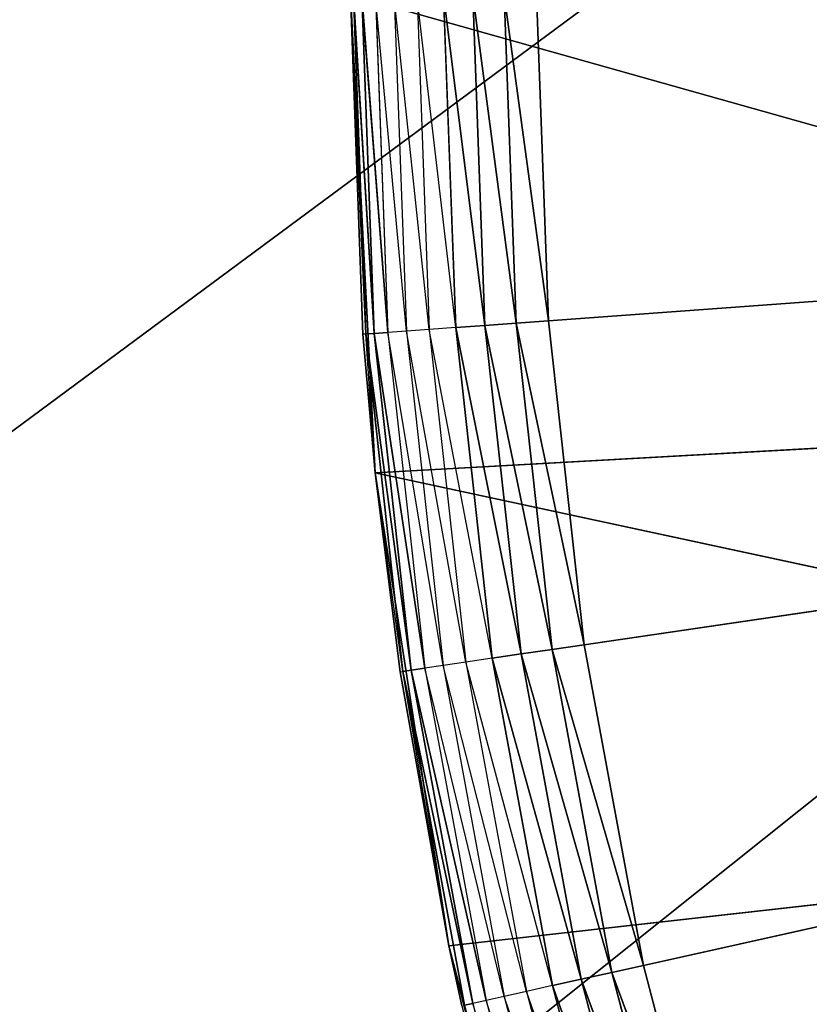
# Model space of a CAD drawing. Header units: centimetres. Extents: x 0.1 to 22.3, y 0.1 to 22.3.
# Tile 526 of 632: x 20.2519 to 20.3368, y 20.6572 to 20.7631. Entities that reach past the tile are written whole.
import ezdxf

# ---------------------------------------------------------------- set-up
doc = ezdxf.new("R2010")
doc.units = ezdxf.units.CM
doc.header["$LTSCALE"] = 2.54
doc.layers.get('0').update_dxf_attribs({"true_color": 0xff5454})

# ---------------------------------------------------------------- blocks, each defined once
blk = doc.blocks.new('Kosz na _mieci DELLA.STL')
at = {"color": 0}
for p, q in [((19.01112, 19.80061, 47.35), (22.13747, 22.1158, 47.35)), ((19.01112, 19.80061, 47.35), (22.13747, 22.1158, 47.35)), ((19.01112, 19.80061, 47.25), (22.13747, 22.1158, 47.25)), ((19.01112, 19.80061, 47.25), (22.13747, 22.1158, 47.25)), ((19.1795, 19.75549, 47.35), (22.13747, 22.1158, 47.35)), ((19.1795, 19.75549, 47.35), (22.13747, 22.1158, 47.35)), ((19.1795, 19.75549, 47.25), (22.13747, 22.1158, 47.25)), ((19.1795, 19.75549, 47.25), (22.13747, 22.1158, 47.25)), ((20.29012, 20.71439, 15.75), (20.28747, 20.7658, 15.75)), ((20.28747, 20.7658, 15.75), (20.28881, 20.7293, 15.57)), ((20.28747, 20.7658, 15.57), (20.28881, 20.7293, 15.57)), ((20.28747, 20.7658, 15.75), (20.28881, 20.7293, 15.57)), ((20.28747, 20.7658, 15.75), (20.44013, 20.72279, 15.75)), ((20.28747, 20.7658, 15.75), (20.44013, 20.72279, 15.75)), ((20.29012, 20.71439, 15.75), (20.28747, 20.7658, 15.75)), ((20.28747, 20.7658, 15.57), (20.28881, 20.7293, 15.57)), ((20.28747, 20.7658, 15.57), (20.28911, 20.72933, 15.56653)), ((20.28747, 20.7658, 15.57), (20.28911, 20.72933, 15.56653)), ((20.28778, 20.7658, 15.56653), (20.28911, 20.72933, 15.56653)), ((20.29001, 20.72939, 15.56316), (20.28778, 20.7658, 15.56653)), ((20.29001, 20.72939, 15.56316), (20.28778, 20.7658, 15.56653)), ((20.28778, 20.7658, 15.56653), (20.28911, 20.72933, 15.56653)), ((20.28868, 20.7658, 15.56316), (20.29001, 20.72939, 15.56316)), ((20.29148, 20.7295, 15.56), (20.28868, 20.7658, 15.56316)), ((20.29148, 20.7295, 15.56), (20.28868, 20.7658, 15.56316)), ((20.28868, 20.7658, 15.56316), (20.29001, 20.72939, 15.56316)), ((20.29348, 20.72964, 15.55714), (20.29015, 20.7658, 15.56)), ((20.29015, 20.7658, 15.56), (20.29148, 20.7295, 15.56)), ((20.29215, 20.7658, 15.55714), (20.29348, 20.72964, 15.55714)), ((20.29593, 20.72982, 15.55468), (20.29215, 20.7658, 15.55714)), ((20.29462, 20.7658, 15.55468), (20.29593, 20.72982, 15.55468)), ((20.29878, 20.73003, 15.55268), (20.29462, 20.7658, 15.55468)), ((20.30193, 20.73026, 15.55121), (20.29747, 20.7658, 15.55268)), ((20.30193, 20.73026, 15.55121), (20.29747, 20.7658, 15.55268)), ((20.29747, 20.7658, 15.55268), (20.29878, 20.73003, 15.55268)), ((20.30063, 20.7658, 15.55121), (20.30193, 20.73026, 15.55121)), ((20.30529, 20.73051, 15.5503), (20.30063, 20.7658, 15.55121)), ((20.30529, 20.73051, 15.5503), (20.30063, 20.7658, 15.55121)), ((20.30063, 20.7658, 15.55121), (20.30193, 20.73026, 15.55121)), ((20.304, 20.7658, 15.5503), (20.30529, 20.73051, 15.5503)), ((20.30876, 20.73076, 15.55), (20.304, 20.7658, 15.5503)), ((20.30876, 20.73076, 15.55), (20.304, 20.7658, 15.5503)), ((20.304, 20.7658, 15.5503), (20.30529, 20.73051, 15.5503)), ((20.30876, 20.73076, 15.55), (20.30748, 20.7658, 15.55)), ((20.30876, 20.73076, 15.55), (20.30748, 20.7658, 15.55)), ((20.30876, 20.73076, 15.55), (20.78747, 20.7658, 15.55)), ((20.30876, 20.73076, 15.55), (20.78747, 20.7658, 15.55)), ((20.31259, 20.69591, 15.55), (20.78747, 20.7658, 15.55)), ((20.31259, 20.69591, 15.55), (20.78747, 20.7658, 15.55)), ((20.78747, 20.7658, 15.55), (20.31896, 20.66143, 15.55)), ((20.78747, 20.7658, 15.55), (20.31896, 20.66143, 15.55)), ((20.29593, 20.72982, 15.55468), (20.29348, 20.72964, 15.55714)), ((20.29878, 20.73003, 15.55268), (20.29593, 20.72982, 15.55468)), ((20.29593, 20.72982, 15.55468), (20.29987, 20.69404, 15.55468)), ((20.3027, 20.69446, 15.55268), (20.29593, 20.72982, 15.55468)), ((20.30193, 20.73026, 15.55121), (20.29878, 20.73003, 15.55268)), ((20.30193, 20.73026, 15.55121), (20.29878, 20.73003, 15.55268)), ((20.30582, 20.69492, 15.55121), (20.29878, 20.73003, 15.55268)), ((20.30582, 20.69492, 15.55121), (20.29878, 20.73003, 15.55268)), ((20.29878, 20.73003, 15.55268), (20.3027, 20.69446, 15.55268)), ((20.30529, 20.73051, 15.5503), (20.30193, 20.73026, 15.55121)), ((20.30529, 20.73051, 15.5503), (20.30193, 20.73026, 15.55121)), ((20.30193, 20.73026, 15.55121), (20.30582, 20.69492, 15.55121)), ((20.30915, 20.69541, 15.5503), (20.30193, 20.73026, 15.55121)), ((20.30915, 20.69541, 15.5503), (20.30193, 20.73026, 15.55121)), ((20.30193, 20.73026, 15.55121), (20.30582, 20.69492, 15.55121)), ((20.30876, 20.73076, 15.55), (20.30529, 20.73051, 15.5503)), ((20.30876, 20.73076, 15.55), (20.30529, 20.73051, 15.5503)), ((20.30529, 20.73051, 15.5503), (20.30915, 20.69541, 15.5503)), ((20.31259, 20.69591, 15.55), (20.30529, 20.73051, 15.5503)), ((20.31259, 20.69591, 15.55), (20.30529, 20.73051, 15.5503)), ((20.30529, 20.73051, 15.5503), (20.30915, 20.69541, 15.5503)), ((20.31259, 20.69591, 15.55), (20.30876, 20.73076, 15.55)), ((20.31259, 20.69591, 15.55), (20.30876, 20.73076, 15.55)), ((20.28881, 20.7293, 15.57), (20.28911, 20.72933, 15.56653)), ((20.28881, 20.7293, 15.57), (20.29012, 20.71439, 15.75)), ((20.28881, 20.7293, 15.57), (20.29012, 20.71439, 15.75)), ((20.28881, 20.7293, 15.57), (20.29012, 20.71439, 15.57)), ((20.29001, 20.72939, 15.56316), (20.28911, 20.72933, 15.56653)), ((20.29001, 20.72939, 15.56316), (20.28911, 20.72933, 15.56653)), ((20.29012, 20.71439, 15.57), (20.28911, 20.72933, 15.56653)), ((20.28911, 20.72933, 15.56653), (20.2931, 20.69304, 15.56653)), ((20.294, 20.69318, 15.56316), (20.28911, 20.72933, 15.56653)), ((20.294, 20.69318, 15.56316), (20.28911, 20.72933, 15.56653)), ((20.28911, 20.72933, 15.56653), (20.2931, 20.69304, 15.56653)), ((20.29148, 20.7295, 15.56), (20.29001, 20.72939, 15.56316)), ((20.29148, 20.7295, 15.56), (20.29001, 20.72939, 15.56316)), ((20.29001, 20.72939, 15.56316), (20.294, 20.69318, 15.56316)), ((20.29545, 20.69339, 15.56), (20.29001, 20.72939, 15.56316)), ((20.29545, 20.69339, 15.56), (20.29001, 20.72939, 15.56316)), ((20.29001, 20.72939, 15.56316), (20.294, 20.69318, 15.56316)), ((20.29348, 20.72964, 15.55714), (20.29148, 20.7295, 15.56)), ((20.29743, 20.69368, 15.55714), (20.29148, 20.7295, 15.56)), ((20.29148, 20.7295, 15.56), (20.29545, 20.69339, 15.56)), ((20.29348, 20.72964, 15.55714), (20.29743, 20.69368, 15.55714)), ((20.29987, 20.69404, 15.55468), (20.29348, 20.72964, 15.55714)), ((20.29012, 20.71439, 15.75), (20.44013, 20.72279, 15.75)), ((20.29012, 20.71439, 15.75), (20.44013, 20.72279, 15.75)), ((20.29805, 20.66352, 15.75), (20.29012, 20.71439, 15.75)), ((20.29012, 20.71439, 15.75), (20.2928, 20.693, 15.57)), ((20.29012, 20.71439, 15.75), (20.2928, 20.693, 15.57)), ((20.29012, 20.71439, 15.75), (20.29012, 20.71439, 15.57)), ((20.29012, 20.71439, 15.57), (20.2928, 20.693, 15.57)), ((20.29012, 20.71439, 15.75), (20.29012, 20.71439, 15.57)), ((20.29012, 20.71439, 15.75), (20.44805, 20.68043, 15.75)), ((20.29012, 20.71439, 15.75), (20.44805, 20.68043, 15.75)), ((20.29805, 20.66352, 15.75), (20.29012, 20.71439, 15.75)), ((20.2931, 20.69304, 15.56653), (20.29012, 20.71439, 15.57)), ((20.31259, 20.69591, 15.55), (20.30915, 20.69541, 15.5503)), ((20.31259, 20.69591, 15.55), (20.30915, 20.69541, 15.5503)), ((20.31896, 20.66143, 15.55), (20.31259, 20.69591, 15.55)), ((20.31896, 20.66143, 15.55), (20.31259, 20.69591, 15.55)), ((20.30582, 20.69492, 15.55121), (20.3027, 20.69446, 15.55268)), ((20.30582, 20.69492, 15.55121), (20.3027, 20.69446, 15.55268)), ((20.30915, 20.69541, 15.5503), (20.30582, 20.69492, 15.55121)), ((20.30915, 20.69541, 15.5503), (20.30582, 20.69492, 15.55121)), ((20.30582, 20.69492, 15.55121), (20.31228, 20.65995, 15.55121)), ((20.31557, 20.66068, 15.5503), (20.30582, 20.69492, 15.55121)), ((20.31557, 20.66068, 15.5503), (20.30582, 20.69492, 15.55121)), ((20.30582, 20.69492, 15.55121), (20.31228, 20.65995, 15.55121)), ((20.30915, 20.69541, 15.5503), (20.31557, 20.66068, 15.5503)), ((20.31896, 20.66143, 15.55), (20.30915, 20.69541, 15.5503)), ((20.31896, 20.66143, 15.55), (20.30915, 20.69541, 15.5503)), ((20.30915, 20.69541, 15.5503), (20.31557, 20.66068, 15.5503)), ((20.29987, 20.69404, 15.55468), (20.29743, 20.69368, 15.55714)), ((20.3027, 20.69446, 15.55268), (20.29987, 20.69404, 15.55468)), ((20.29987, 20.69404, 15.55468), (20.30641, 20.65864, 15.55468)), ((20.3092, 20.65926, 15.55268), (20.29987, 20.69404, 15.55468)), ((20.31228, 20.65995, 15.55121), (20.3027, 20.69446, 15.55268)), ((20.31228, 20.65995, 15.55121), (20.3027, 20.69446, 15.55268)), ((20.3027, 20.69446, 15.55268), (20.3092, 20.65926, 15.55268)), ((20.2928, 20.693, 15.57), (20.2931, 20.69304, 15.56653)), ((20.29805, 20.66352, 15.75), (20.2928, 20.693, 15.57)), ((20.2928, 20.693, 15.57), (20.29805, 20.66352, 15.57)), ((20.29805, 20.66352, 15.75), (20.2928, 20.693, 15.57)), ((20.294, 20.69318, 15.56316), (20.2931, 20.69304, 15.56653)), ((20.294, 20.69318, 15.56316), (20.2931, 20.69304, 15.56653)), ((20.29805, 20.66352, 15.57), (20.2931, 20.69304, 15.56653)), ((20.2931, 20.69304, 15.56653), (20.29973, 20.65715, 15.56653)), ((20.30061, 20.65735, 15.56316), (20.2931, 20.69304, 15.56653)), ((20.30061, 20.65735, 15.56316), (20.2931, 20.69304, 15.56653)), ((20.2931, 20.69304, 15.56653), (20.29973, 20.65715, 15.56653)), ((20.29545, 20.69339, 15.56), (20.294, 20.69318, 15.56316)), ((20.29545, 20.69339, 15.56), (20.294, 20.69318, 15.56316)), ((20.294, 20.69318, 15.56316), (20.30061, 20.65735, 15.56316)), ((20.30205, 20.65767, 15.56), (20.294, 20.69318, 15.56316)), ((20.30205, 20.65767, 15.56), (20.294, 20.69318, 15.56316)), ((20.294, 20.69318, 15.56316), (20.30061, 20.65735, 15.56316)), ((20.29743, 20.69368, 15.55714), (20.29545, 20.69339, 15.56)), ((20.304, 20.6581, 15.55714), (20.29545, 20.69339, 15.56)), ((20.29545, 20.69339, 15.56), (20.30205, 20.65767, 15.56)), ((20.29743, 20.69368, 15.55714), (20.304, 20.6581, 15.55714)), ((20.30641, 20.65864, 15.55468), (20.29743, 20.69368, 15.55714)), ((20.29805, 20.66352, 15.75), (20.44805, 20.68043, 15.75)), ((20.29805, 20.66352, 15.75), (20.44805, 20.68043, 15.75)), ((20.29805, 20.66352, 15.57), (20.29805, 20.66352, 15.75)), ((20.29805, 20.66352, 15.57), (20.29944, 20.65709, 15.57)), ((20.29944, 20.65709, 15.57), (20.29805, 20.66352, 15.75)), ((20.29805, 20.66352, 15.57), (20.29805, 20.66352, 15.75)), ((20.29944, 20.65709, 15.57), (20.29805, 20.66352, 15.75)), ((20.30867, 20.62175, 15.57), (20.29805, 20.66352, 15.75)), ((20.30867, 20.62175, 15.57), (20.29805, 20.66352, 15.75)), ((20.31116, 20.61374, 15.75), (20.29805, 20.66352, 15.75)), ((20.31116, 20.61374, 15.75), (20.29805, 20.66352, 15.75)), ((20.29805, 20.66352, 15.57), (20.29973, 20.65715, 15.56653)), ((20.31896, 20.66143, 15.55), (20.31557, 20.66068, 15.5503)), ((20.31896, 20.66143, 15.55), (20.31557, 20.66068, 15.5503)), ((20.32783, 20.62751, 15.55), (20.31896, 20.66143, 15.55)), ((20.32783, 20.62751, 15.55), (20.31896, 20.66143, 15.55)), ((20.31228, 20.65995, 15.55121), (20.3092, 20.65926, 15.55268)), ((20.31228, 20.65995, 15.55121), (20.3092, 20.65926, 15.55268)), ((20.31557, 20.66068, 15.5503), (20.31228, 20.65995, 15.55121)), ((20.31557, 20.66068, 15.5503), (20.31228, 20.65995, 15.55121)), ((20.31228, 20.65995, 15.55121), (20.32128, 20.62554, 15.55121)), ((20.3245, 20.62651, 15.5503), (20.31228, 20.65995, 15.55121)), ((20.3245, 20.62651, 15.5503), (20.31228, 20.65995, 15.55121)), ((20.31228, 20.65995, 15.55121), (20.32128, 20.62554, 15.55121)), ((20.31557, 20.66068, 15.5503), (20.3245, 20.62651, 15.5503)), ((20.32783, 20.62751, 15.55), (20.31557, 20.66068, 15.5503)), ((20.32783, 20.62751, 15.55), (20.31557, 20.66068, 15.5503)), ((20.31557, 20.66068, 15.5503), (20.3245, 20.62651, 15.5503)), ((20.3092, 20.65926, 15.55268), (20.30641, 20.65864, 15.55468)), ((20.32128, 20.62554, 15.55121), (20.3092, 20.65926, 15.55268)), ((20.32128, 20.62554, 15.55121), (20.3092, 20.65926, 15.55268)), ((20.3092, 20.65926, 15.55268), (20.31825, 20.62463, 15.55268)), ((20.304, 20.6581, 15.55714), (20.30205, 20.65767, 15.56)), ((20.30641, 20.65864, 15.55468), (20.304, 20.6581, 15.55714)), ((20.304, 20.6581, 15.55714), (20.31315, 20.6231, 15.55714)), ((20.31552, 20.62381, 15.55468), (20.304, 20.6581, 15.55714)), ((20.30641, 20.65864, 15.55468), (20.31552, 20.62381, 15.55468)), ((20.31825, 20.62463, 15.55268), (20.30641, 20.65864, 15.55468)), ((20.30061, 20.65735, 15.56316), (20.29973, 20.65715, 15.56653)), ((20.30061, 20.65735, 15.56316), (20.29973, 20.65715, 15.56653)), ((20.30205, 20.65767, 15.56), (20.30061, 20.65735, 15.56316)), ((20.31124, 20.62252, 15.56), (20.30061, 20.65735, 15.56316)), ((20.30061, 20.65735, 15.56316), (20.30983, 20.6221, 15.56316)), ((20.30205, 20.65767, 15.56), (20.31124, 20.62252, 15.56)), ((20.31315, 20.6231, 15.55714), (20.30205, 20.65767, 15.56))]:
    blk.add_line(p, q, dxfattribs=at)
mesh = blk.add_polyface(dxfattribs=at)
corners = [(22.13747, 22.1158, 47.35), (0.33747, 22.1158, 47.35), (3.63747, 19.8158, 47.35)]
mesh.append_faces([[corners[k] for k in face] for face in [(0, 1, 2)]], dxfattribs={"color": 0})
mesh = blk.add_polyface(dxfattribs=at)
corners = [(22.13747, 22.1158, 47.25), (18.83747, 19.8158, 47.25), (0.33747, 22.1158, 47.25)]
mesh.append_faces([[corners[k] for k in face] for face in [(0, 1, 2)]], dxfattribs={"color": 0})
mesh = blk.add_polyface(dxfattribs=at)
corners = [(22.13747, 22.1158, 47.35), (3.63747, 19.8158, 47.35), (18.83747, 19.8158, 47.35)]
mesh.append_faces([[corners[k] for k in face] for face in [(0, 1, 2)]], dxfattribs={"color": 0})
mesh = blk.add_polyface(dxfattribs=at)
corners = [(22.13747, 22.1158, 47.35), (18.83747, 19.8158, 47.35), (19.01112, 19.80061, 47.35)]
mesh.append_faces([[corners[k] for k in face] for face in [(0, 1, 2)]], dxfattribs={"color": 0})
mesh = blk.add_polyface(dxfattribs=at)
corners = [(22.13747, 22.1158, 47.25), (19.01112, 19.80061, 47.25), (18.83747, 19.8158, 47.25)]
mesh.append_faces([[corners[k] for k in face] for face in [(0, 1, 2)]], dxfattribs={"color": 0})
mesh = blk.add_polyface(dxfattribs=at)
corners = [(22.13747, 22.1158, 47.35), (19.01112, 19.80061, 47.35), (19.1795, 19.75549, 47.35)]
mesh.append_faces([[corners[k] for k in face] for face in [(0, 1, 2)]], dxfattribs={"color": 0})
mesh = blk.add_polyface(dxfattribs=at)
corners = [(22.13747, 22.1158, 47.25), (19.1795, 19.75549, 47.25), (19.01112, 19.80061, 47.25)]
mesh.append_faces([[corners[k] for k in face] for face in [(0, 1, 2)]], dxfattribs={"color": 0})
mesh = blk.add_polyface(dxfattribs=at)
corners = [(22.13747, 22.1158, 47.35), (19.1795, 19.75549, 47.35), (19.33747, 19.68183, 47.35)]
mesh.append_faces([[corners[k] for k in face] for face in [(0, 1, 2)]], dxfattribs={"color": 0})
mesh = blk.add_polyface(dxfattribs=at)
corners = [(22.13747, 22.1158, 47.25), (19.33747, 19.68183, 47.25), (19.1795, 19.75549, 47.25)]
mesh.append_faces([[corners[k] for k in face] for face in [(0, 1, 2)]], dxfattribs={"color": 0})
mesh = blk.add_polyface(dxfattribs=at)
corners = [(22.13747, 22.1158, 47.35), (19.33747, 19.68183, 47.35), (19.48026, 19.58185, 47.35)]
mesh.append_faces([[corners[k] for k in face] for face in [(0, 1, 2)]], dxfattribs={"color": 0})
mesh = blk.add_polyface(dxfattribs=at)
corners = [(22.13747, 22.1158, 47.25), (19.48026, 19.58185, 47.25), (19.33747, 19.68183, 47.25)]
mesh.append_faces([[corners[k] for k in face] for face in [(0, 1, 2)]], dxfattribs={"color": 0})
mesh = blk.add_polyface(dxfattribs=at)
corners = [(22.13747, 22.1158, 47.35), (19.48026, 19.58185, 47.35), (19.60352, 19.45859, 47.35)]
mesh.append_faces([[corners[k] for k in face] for face in [(0, 1, 2)]], dxfattribs={"color": 0})
mesh = blk.add_polyface(dxfattribs=at)
corners = [(22.13747, 22.1158, 47.25), (19.60352, 19.45859, 47.25), (19.48026, 19.58185, 47.25)]
mesh.append_faces([[corners[k] for k in face] for face in [(0, 1, 2)]], dxfattribs={"color": 0})
mesh = blk.add_polyface(dxfattribs=at)
corners = [(22.13747, 22.1158, 47.35), (19.60352, 19.45859, 47.35), (19.7035, 19.3158, 47.35)]
mesh.append_faces([[corners[k] for k in face] for face in [(0, 1, 2)]], dxfattribs={"color": 0})
mesh = blk.add_polyface(dxfattribs=at)
corners = [(22.13747, 22.1158, 47.25), (19.7035, 19.3158, 47.25), (19.60352, 19.45859, 47.25)]
mesh.append_faces([[corners[k] for k in face] for face in [(0, 1, 2)]], dxfattribs={"color": 0})
mesh = blk.add_polyface(dxfattribs=at)
corners = [(22.13747, 22.1158, 47.35), (19.7035, 19.3158, 47.35), (19.77717, 19.15782, 47.35)]
mesh.append_faces([[corners[k] for k in face] for face in [(0, 1, 2)]], dxfattribs={"color": 0})
mesh = blk.add_polyface(dxfattribs=at)
corners = [(22.13747, 22.1158, 47.25), (19.77717, 19.15782, 47.25), (19.7035, 19.3158, 47.25)]
mesh.append_faces([[corners[k] for k in face] for face in [(0, 1, 2)]], dxfattribs={"color": 0})
mesh = blk.add_polyface(dxfattribs=at)
corners = [(22.13747, 22.1158, 47.35), (19.77717, 19.15782, 47.35), (19.82228, 18.98945, 47.35)]
mesh.append_faces([[corners[k] for k in face] for face in [(0, 1, 2)]], dxfattribs={"color": 0})
mesh = blk.add_polyface(dxfattribs=at)
corners = [(22.13747, 22.1158, 47.25), (19.82228, 18.98945, 47.25), (19.77717, 19.15782, 47.25)]
mesh.append_faces([[corners[k] for k in face] for face in [(0, 1, 2)]], dxfattribs={"color": 0})
mesh = blk.add_polyface(dxfattribs=at)
corners = [(22.13747, 22.1158, 47.35), (19.82228, 18.98945, 47.35), (19.83748, 18.8158, 47.35)]
mesh.append_faces([[corners[k] for k in face] for face in [(0, 1, 2)]], dxfattribs={"color": 0})
mesh = blk.add_polyface(dxfattribs=at)
corners = [(22.13747, 22.1158, 47.25), (19.83748, 18.8158, 47.25), (19.82228, 18.98945, 47.25)]
mesh.append_faces([[corners[k] for k in face] for face in [(0, 1, 2)]], dxfattribs={"color": 0})
mesh = blk.add_polyface(dxfattribs=at)
corners = [(22.13747, 22.1158, 47.35), (19.83748, 18.8158, 47.35), (22.13747, 0.3158, 47.35)]
mesh.append_faces([[corners[k] for k in face] for face in [(0, 1, 2)]], dxfattribs={"color": 0})
mesh = blk.add_polyface(dxfattribs=at)
corners = [(22.13747, 0.3158, 47.25), (19.83748, 3.6158, 47.25), (22.13747, 22.1158, 47.25)]
mesh.append_faces([[corners[k] for k in face] for face in [(0, 1, 2)]], dxfattribs={"color": 0})
mesh = blk.add_polyface(dxfattribs=at)
corners = [(22.13747, 22.1158, 47.25), (19.83748, 3.6158, 47.25), (19.83748, 18.8158, 47.25)]
mesh.append_faces([[corners[k] for k in face] for face in [(0, 1, 2)]], dxfattribs={"color": 0})
mesh = blk.add_polyface(dxfattribs=at)
corners = [(21.83747, 0.6158, 15.75), (0.63747, 0.6158, 15.75), (21.83747, 21.8158, 15.75)]
mesh.append_faces([[corners[k] for k in face] for face in [(0, 1, 2)]], dxfattribs={"color": 0})
mesh = blk.add_polyface(dxfattribs=at)
corners = [(21.83747, 21.8158, 15.75), (0.63747, 0.6158, 15.75), (0.63747, 21.8158, 15.75)]
mesh.append_faces([[corners[k] for k in face] for face in [(0, 1, 2)]], dxfattribs={"color": 0})
mesh = blk.add_polyface(dxfattribs=at)
corners = [(21.83747, 0.6158, 15.95), (0.63747, 21.8158, 15.95), (0.63747, 0.6158, 15.95)]
mesh.append_faces([[corners[k] for k in face] for face in [(0, 1, 2)]], dxfattribs={"color": 0})
mesh = blk.add_polyface(dxfattribs=at)
corners = [(21.83747, 21.8158, 15.95), (0.63747, 21.8158, 15.95), (21.83747, 0.6158, 15.95)]
mesh.append_faces([[corners[k] for k in face] for face in [(0, 1, 2)]], dxfattribs={"color": 0})
mesh = blk.add_polyface(dxfattribs=at)
corners = [(20.28747, 20.7658, 15.75), (20.28881, 20.7293, 15.57), (20.29012, 20.71439, 15.75)]
mesh.append_faces([[corners[k] for k in face] for face in [(0, 1, 2)]], dxfattribs={"color": 0})
mesh = blk.add_polyface(dxfattribs=at)
corners = [(20.28747, 20.7658, 15.57), (20.28881, 20.7293, 15.57), (20.28747, 20.7658, 15.75)]
mesh.append_faces([[corners[k] for k in face] for face in [(0, 1, 2)]], dxfattribs={"color": 0})
mesh = blk.add_polyface(dxfattribs=at)
corners = [(20.44013, 20.72279, 15.75), (20.43747, 20.7658, 15.75), (20.28747, 20.7658, 15.75)]
mesh.append_faces([[corners[k] for k in face] for face in [(0, 1, 2)]], dxfattribs={"color": 0})
mesh = blk.add_polyface(dxfattribs=at)
corners = [(20.44013, 20.72279, 15.75), (20.28747, 20.7658, 15.75), (20.29012, 20.71439, 15.75)]
mesh.append_faces([[corners[k] for k in face] for face in [(0, 1, 2)]], dxfattribs={"color": 0})
mesh = blk.add_polyface(dxfattribs=at)
corners = [(20.28747, 20.7658, 15.57), (20.28911, 20.72933, 15.56653), (20.28881, 20.7293, 15.57)]
mesh.append_faces([[corners[k] for k in face] for face in [(0, 1, 2)]], dxfattribs={"color": 0})
mesh = blk.add_polyface(dxfattribs=at)
corners = [(20.28778, 20.7658, 15.56653), (20.28911, 20.72933, 15.56653), (20.28747, 20.7658, 15.57)]
mesh.append_faces([[corners[k] for k in face] for face in [(0, 1, 2)]], dxfattribs={"color": 0})
mesh = blk.add_polyface(dxfattribs=at)
corners = [(20.28868, 20.7658, 15.56316), (20.29001, 20.72939, 15.56316), (20.28778, 20.7658, 15.56653)]
mesh.append_faces([[corners[k] for k in face] for face in [(0, 1, 2)]], dxfattribs={"color": 0})
mesh = blk.add_polyface(dxfattribs=at)
corners = [(20.28778, 20.7658, 15.56653), (20.29001, 20.72939, 15.56316), (20.28911, 20.72933, 15.56653)]
mesh.append_faces([[corners[k] for k in face] for face in [(0, 1, 2)]], dxfattribs={"color": 0})
mesh = blk.add_polyface(dxfattribs=at)
corners = [(20.29015, 20.7658, 15.56), (20.29148, 20.7295, 15.56), (20.28868, 20.7658, 15.56316)]
mesh.append_faces([[corners[k] for k in face] for face in [(0, 1, 2)]], dxfattribs={"color": 0})
mesh = blk.add_polyface(dxfattribs=at)
corners = [(20.28868, 20.7658, 15.56316), (20.29148, 20.7295, 15.56), (20.29001, 20.72939, 15.56316)]
mesh.append_faces([[corners[k] for k in face] for face in [(0, 1, 2)]], dxfattribs={"color": 0})
mesh = blk.add_polyface(dxfattribs=at)
corners = [(20.30193, 20.73026, 15.55121), (20.29747, 20.7658, 15.55268), (20.30063, 20.7658, 15.55121)]
mesh.append_faces([[corners[k] for k in face] for face in [(0, 1, 2)]], dxfattribs={"color": 0})
mesh = blk.add_polyface(dxfattribs=at)
corners = [(20.30193, 20.73026, 15.55121), (20.29878, 20.73003, 15.55268), (20.29747, 20.7658, 15.55268)]
mesh.append_faces([[corners[k] for k in face] for face in [(0, 1, 2)]], dxfattribs={"color": 0})
mesh = blk.add_polyface(dxfattribs=at)
corners = [(20.30529, 20.73051, 15.5503), (20.30063, 20.7658, 15.55121), (20.304, 20.7658, 15.5503)]
mesh.append_faces([[corners[k] for k in face] for face in [(0, 1, 2)]], dxfattribs={"color": 0})
mesh = blk.add_polyface(dxfattribs=at)
corners = [(20.30529, 20.73051, 15.5503), (20.30193, 20.73026, 15.55121), (20.30063, 20.7658, 15.55121)]
mesh.append_faces([[corners[k] for k in face] for face in [(0, 1, 2)]], dxfattribs={"color": 0})
mesh = blk.add_polyface(dxfattribs=at)
corners = [(20.30876, 20.73076, 15.55), (20.304, 20.7658, 15.5503), (20.30748, 20.7658, 15.55)]
mesh.append_faces([[corners[k] for k in face] for face in [(0, 1, 2)]], dxfattribs={"color": 0})
mesh = blk.add_polyface(dxfattribs=at)
corners = [(20.30876, 20.73076, 15.55), (20.30529, 20.73051, 15.5503), (20.304, 20.7658, 15.5503)]
mesh.append_faces([[corners[k] for k in face] for face in [(0, 1, 2)]], dxfattribs={"color": 0})
mesh = blk.add_polyface(dxfattribs=at)
corners = [(20.78747, 20.7658, 15.55), (20.30876, 20.73076, 15.55), (20.30748, 20.7658, 15.55)]
mesh.append_faces([[corners[k] for k in face] for face in [(0, 1, 2)]], dxfattribs={"color": 0})
mesh = blk.add_polyface(dxfattribs=at)
corners = [(20.78747, 20.7658, 15.55), (20.31259, 20.69591, 15.55), (20.30876, 20.73076, 15.55)]
mesh.append_faces([[corners[k] for k in face] for face in [(0, 1, 2)]], dxfattribs={"color": 0})
mesh = blk.add_polyface(dxfattribs=at)
corners = [(20.78747, 20.7658, 15.55), (20.31896, 20.66143, 15.55), (20.31259, 20.69591, 15.55)]
mesh.append_faces([[corners[k] for k in face] for face in [(0, 1, 2)]], dxfattribs={"color": 0})
mesh = blk.add_polyface(dxfattribs=at)
corners = [(20.78747, 20.7658, 15.55), (20.32783, 20.62751, 15.55), (20.31896, 20.66143, 15.55)]
mesh.append_faces([[corners[k] for k in face] for face in [(0, 1, 2)]], dxfattribs={"color": 0})
mesh = blk.add_polyface(dxfattribs=at)
corners = [(20.78747, 20.7658, 15.55), (20.33915, 20.59433, 15.55), (20.32783, 20.62751, 15.55)]
mesh.append_faces([[corners[k] for k in face] for face in [(0, 1, 2)]], dxfattribs={"color": 0})
mesh = blk.add_polyface(dxfattribs=at)
corners = [(20.30582, 20.69492, 15.55121), (20.29878, 20.73003, 15.55268), (20.30193, 20.73026, 15.55121)]
mesh.append_faces([[corners[k] for k in face] for face in [(0, 1, 2)]], dxfattribs={"color": 0})
mesh = blk.add_polyface(dxfattribs=at)
corners = [(20.30582, 20.69492, 15.55121), (20.3027, 20.69446, 15.55268), (20.29878, 20.73003, 15.55268)]
mesh.append_faces([[corners[k] for k in face] for face in [(0, 1, 2)]], dxfattribs={"color": 0})
mesh = blk.add_polyface(dxfattribs=at)
corners = [(20.30915, 20.69541, 15.5503), (20.30193, 20.73026, 15.55121), (20.30529, 20.73051, 15.5503)]
mesh.append_faces([[corners[k] for k in face] for face in [(0, 1, 2)]], dxfattribs={"color": 0})
mesh = blk.add_polyface(dxfattribs=at)
corners = [(20.30915, 20.69541, 15.5503), (20.30582, 20.69492, 15.55121), (20.30193, 20.73026, 15.55121)]
mesh.append_faces([[corners[k] for k in face] for face in [(0, 1, 2)]], dxfattribs={"color": 0})
mesh = blk.add_polyface(dxfattribs=at)
corners = [(20.31259, 20.69591, 15.55), (20.30529, 20.73051, 15.5503), (20.30876, 20.73076, 15.55)]
mesh.append_faces([[corners[k] for k in face] for face in [(0, 1, 2)]], dxfattribs={"color": 0})
mesh = blk.add_polyface(dxfattribs=at)
corners = [(20.31259, 20.69591, 15.55), (20.30915, 20.69541, 15.5503), (20.30529, 20.73051, 15.5503)]
mesh.append_faces([[corners[k] for k in face] for face in [(0, 1, 2)]], dxfattribs={"color": 0})
mesh = blk.add_polyface(dxfattribs=at)
corners = [(20.28881, 20.7293, 15.57), (20.29012, 20.71439, 15.57), (20.29012, 20.71439, 15.75)]
mesh.append_faces([[corners[k] for k in face] for face in [(0, 1, 2)]], dxfattribs={"color": 0})
mesh = blk.add_polyface(dxfattribs=at)
corners = [(20.29001, 20.72939, 15.56316), (20.294, 20.69318, 15.56316), (20.28911, 20.72933, 15.56653)]
mesh.append_faces([[corners[k] for k in face] for face in [(0, 1, 2)]], dxfattribs={"color": 0})
mesh = blk.add_polyface(dxfattribs=at)
corners = [(20.28911, 20.72933, 15.56653), (20.2931, 20.69304, 15.56653), (20.29012, 20.71439, 15.57)]
mesh.append_faces([[corners[k] for k in face] for face in [(0, 1, 2)]], dxfattribs={"color": 0})
mesh = blk.add_polyface(dxfattribs=at)
corners = [(20.28911, 20.72933, 15.56653), (20.294, 20.69318, 15.56316), (20.2931, 20.69304, 15.56653)]
mesh.append_faces([[corners[k] for k in face] for face in [(0, 1, 2)]], dxfattribs={"color": 0})
mesh = blk.add_polyface(dxfattribs=at)
corners = [(20.29148, 20.7295, 15.56), (20.29545, 20.69339, 15.56), (20.29001, 20.72939, 15.56316)]
mesh.append_faces([[corners[k] for k in face] for face in [(0, 1, 2)]], dxfattribs={"color": 0})
mesh = blk.add_polyface(dxfattribs=at)
corners = [(20.29001, 20.72939, 15.56316), (20.29545, 20.69339, 15.56), (20.294, 20.69318, 15.56316)]
mesh.append_faces([[corners[k] for k in face] for face in [(0, 1, 2)]], dxfattribs={"color": 0})
mesh = blk.add_polyface(dxfattribs=at)
corners = [(20.44805, 20.68043, 15.75), (20.44013, 20.72279, 15.75), (20.29012, 20.71439, 15.75)]
mesh.append_faces([[corners[k] for k in face] for face in [(0, 1, 2)]], dxfattribs={"color": 0})
mesh = blk.add_polyface(dxfattribs=at)
corners = [(20.29012, 20.71439, 15.75), (20.2928, 20.693, 15.57), (20.29805, 20.66352, 15.75)]
mesh.append_faces([[corners[k] for k in face] for face in [(0, 1, 2)]], dxfattribs={"color": 0})
mesh = blk.add_polyface(dxfattribs=at)
corners = [(20.29012, 20.71439, 15.57), (20.2928, 20.693, 15.57), (20.29012, 20.71439, 15.75)]
mesh.append_faces([[corners[k] for k in face] for face in [(0, 1, 2)]], dxfattribs={"color": 0})
mesh = blk.add_polyface(dxfattribs=at)
corners = [(20.44805, 20.68043, 15.75), (20.29012, 20.71439, 15.75), (20.29805, 20.66352, 15.75)]
mesh.append_faces([[corners[k] for k in face] for face in [(0, 1, 2)]], dxfattribs={"color": 0})
mesh = blk.add_polyface(dxfattribs=at)
corners = [(20.31896, 20.66143, 15.55), (20.30915, 20.69541, 15.5503), (20.31259, 20.69591, 15.55)]
mesh.append_faces([[corners[k] for k in face] for face in [(0, 1, 2)]], dxfattribs={"color": 0})
mesh = blk.add_polyface(dxfattribs=at)
corners = [(20.31228, 20.65995, 15.55121), (20.3027, 20.69446, 15.55268), (20.30582, 20.69492, 15.55121)]
mesh.append_faces([[corners[k] for k in face] for face in [(0, 1, 2)]], dxfattribs={"color": 0})
mesh = blk.add_polyface(dxfattribs=at)
corners = [(20.31557, 20.66068, 15.5503), (20.30582, 20.69492, 15.55121), (20.30915, 20.69541, 15.5503)]
mesh.append_faces([[corners[k] for k in face] for face in [(0, 1, 2)]], dxfattribs={"color": 0})
mesh = blk.add_polyface(dxfattribs=at)
corners = [(20.31557, 20.66068, 15.5503), (20.31228, 20.65995, 15.55121), (20.30582, 20.69492, 15.55121)]
mesh.append_faces([[corners[k] for k in face] for face in [(0, 1, 2)]], dxfattribs={"color": 0})
mesh = blk.add_polyface(dxfattribs=at)
corners = [(20.31896, 20.66143, 15.55), (20.31557, 20.66068, 15.5503), (20.30915, 20.69541, 15.5503)]
mesh.append_faces([[corners[k] for k in face] for face in [(0, 1, 2)]], dxfattribs={"color": 0})
mesh = blk.add_polyface(dxfattribs=at)
corners = [(20.31228, 20.65995, 15.55121), (20.3092, 20.65926, 15.55268), (20.3027, 20.69446, 15.55268)]
mesh.append_faces([[corners[k] for k in face] for face in [(0, 1, 2)]], dxfattribs={"color": 0})
mesh = blk.add_polyface(dxfattribs=at)
corners = [(20.2928, 20.693, 15.57), (20.29805, 20.66352, 15.57), (20.29805, 20.66352, 15.75)]
mesh.append_faces([[corners[k] for k in face] for face in [(0, 1, 2)]], dxfattribs={"color": 0})
mesh = blk.add_polyface(dxfattribs=at)
corners = [(20.294, 20.69318, 15.56316), (20.30061, 20.65735, 15.56316), (20.2931, 20.69304, 15.56653)]
mesh.append_faces([[corners[k] for k in face] for face in [(0, 1, 2)]], dxfattribs={"color": 0})
mesh = blk.add_polyface(dxfattribs=at)
corners = [(20.2931, 20.69304, 15.56653), (20.29973, 20.65715, 15.56653), (20.29805, 20.66352, 15.57)]
mesh.append_faces([[corners[k] for k in face] for face in [(0, 1, 2)]], dxfattribs={"color": 0})
mesh = blk.add_polyface(dxfattribs=at)
corners = [(20.2931, 20.69304, 15.56653), (20.30061, 20.65735, 15.56316), (20.29973, 20.65715, 15.56653)]
mesh.append_faces([[corners[k] for k in face] for face in [(0, 1, 2)]], dxfattribs={"color": 0})
mesh = blk.add_polyface(dxfattribs=at)
corners = [(20.29545, 20.69339, 15.56), (20.30205, 20.65767, 15.56), (20.294, 20.69318, 15.56316)]
mesh.append_faces([[corners[k] for k in face] for face in [(0, 1, 2)]], dxfattribs={"color": 0})
mesh = blk.add_polyface(dxfattribs=at)
corners = [(20.294, 20.69318, 15.56316), (20.30205, 20.65767, 15.56), (20.30061, 20.65735, 15.56316)]
mesh.append_faces([[corners[k] for k in face] for face in [(0, 1, 2)]], dxfattribs={"color": 0})
mesh = blk.add_polyface(dxfattribs=at)
corners = [(20.44805, 20.68043, 15.75), (20.29805, 20.66352, 15.75), (20.31116, 20.61374, 15.75)]
mesh.append_faces([[corners[k] for k in face] for face in [(0, 1, 2)]], dxfattribs={"color": 0})
mesh = blk.add_polyface(dxfattribs=at)
corners = [(20.46111, 20.63937, 15.75), (20.44805, 20.68043, 15.75), (20.31116, 20.61374, 15.75)]
mesh.append_faces([[corners[k] for k in face] for face in [(0, 1, 2)]], dxfattribs={"color": 0})
mesh = blk.add_polyface(dxfattribs=at)
corners = [(20.29805, 20.66352, 15.57), (20.29944, 20.65709, 15.57), (20.29805, 20.66352, 15.75)]
mesh.append_faces([[corners[k] for k in face] for face in [(0, 1, 2)]], dxfattribs={"color": 0})
mesh = blk.add_polyface(dxfattribs=at)
corners = [(20.29805, 20.66352, 15.75), (20.29944, 20.65709, 15.57), (20.30867, 20.62175, 15.57)]
mesh.append_faces([[corners[k] for k in face] for face in [(0, 1, 2)]], dxfattribs={"color": 0})
mesh = blk.add_polyface(dxfattribs=at)
corners = [(20.29805, 20.66352, 15.75), (20.30867, 20.62175, 15.57), (20.31116, 20.61374, 15.75)]
mesh.append_faces([[corners[k] for k in face] for face in [(0, 1, 2)]], dxfattribs={"color": 0})
mesh = blk.add_polyface(dxfattribs=at)
corners = [(20.32783, 20.62751, 15.55), (20.31557, 20.66068, 15.5503), (20.31896, 20.66143, 15.55)]
mesh.append_faces([[corners[k] for k in face] for face in [(0, 1, 2)]], dxfattribs={"color": 0})
mesh = blk.add_polyface(dxfattribs=at)
corners = [(20.32128, 20.62554, 15.55121), (20.3092, 20.65926, 15.55268), (20.31228, 20.65995, 15.55121)]
mesh.append_faces([[corners[k] for k in face] for face in [(0, 1, 2)]], dxfattribs={"color": 0})
mesh = blk.add_polyface(dxfattribs=at)
corners = [(20.3245, 20.62651, 15.5503), (20.31228, 20.65995, 15.55121), (20.31557, 20.66068, 15.5503)]
mesh.append_faces([[corners[k] for k in face] for face in [(0, 1, 2)]], dxfattribs={"color": 0})
mesh = blk.add_polyface(dxfattribs=at)
corners = [(20.3245, 20.62651, 15.5503), (20.32128, 20.62554, 15.55121), (20.31228, 20.65995, 15.55121)]
mesh.append_faces([[corners[k] for k in face] for face in [(0, 1, 2)]], dxfattribs={"color": 0})
mesh = blk.add_polyface(dxfattribs=at)
corners = [(20.32783, 20.62751, 15.55), (20.3245, 20.62651, 15.5503), (20.31557, 20.66068, 15.5503)]
mesh.append_faces([[corners[k] for k in face] for face in [(0, 1, 2)]], dxfattribs={"color": 0})
mesh = blk.add_polyface(dxfattribs=at)
corners = [(20.32128, 20.62554, 15.55121), (20.31825, 20.62463, 15.55268), (20.3092, 20.65926, 15.55268)]
mesh.append_faces([[corners[k] for k in face] for face in [(0, 1, 2)]], dxfattribs={"color": 0})
mesh = blk.add_polyface(dxfattribs=at)
corners = [(20.30061, 20.65735, 15.56316), (20.30983, 20.6221, 15.56316), (20.29973, 20.65715, 15.56653)]
mesh.append_faces([[corners[k] for k in face] for face in [(0, 1, 2)]], dxfattribs={"color": 0})

msp = doc.modelspace()

# ---------------------------------------------------------------- block references
at = {"color": 0}
msp.add_blockref('Kosz na _mieci DELLA.STL', (0, 0), dxfattribs=at)

doc.saveas('drawing.dxf')
